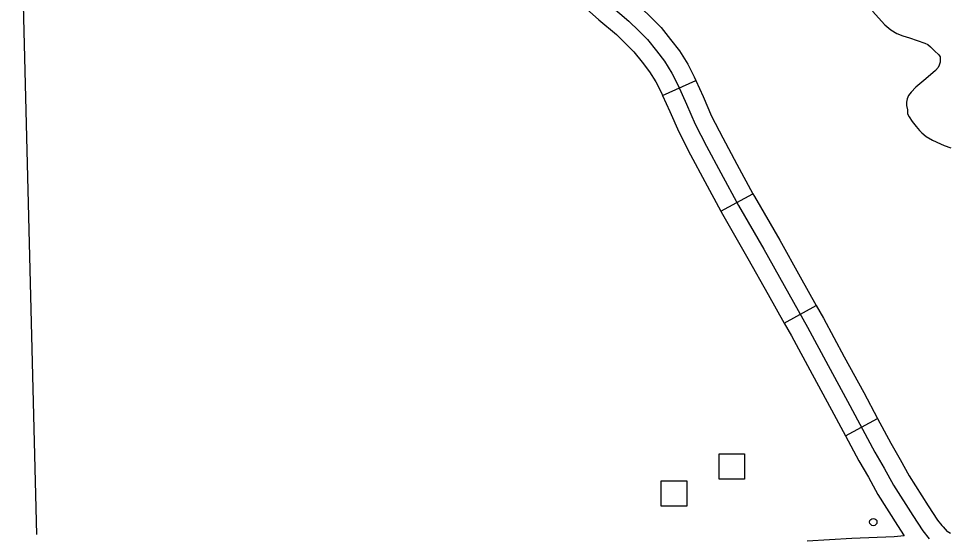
# Model space of a CAD drawing. Extents: x 1084508 to 1142749, y 1057638 to 1093403.
# Drawn here: x 1132689 to 1133890, y 1072922 to 1073592 of the extents above; entities that cross this region are included whole.
import ezdxf

# ---------------------------------------------------------------- set-up
doc = ezdxf.new("R2010")
doc.units = 0
for name, color, linetype in [('Level 32', 7, 'Continuous'), ('Level 35', 7, 'Continuous'), ('Level 5', 7, 'Continuous'), ('Level 56', 7, 'Continuous')]:
    doc.layers.add(name, color=color, linetype=linetype)

msp = doc.modelspace()

# ---------------------------------------------------------------- linework, layer by layer
at = {"layer": 'Level 32'}
for p, q in [((1133519.1, 1073493.2), (1133562.1, 1073512.5)), ((1133594.3, 1073343.8), (1133635.8, 1073366)), ((1133676.2, 1073199.1), (1133717.3, 1073222.2)), ((1133755.1, 1073053.9), (1133796.6, 1073076.2))]:
    msp.add_line(p, q, dxfattribs=at)
for points in [[(1133448.2, 1073643.7), (1133452.4, 1073640), (1133467.7, 1073626.3), (1133491.2, 1073606.5), (1133505.1, 1073593.2), (1133517.3, 1073580.7), (1133529.6, 1073565.3), (1133541.2, 1073550.7), (1133551.6, 1073533.5), (1133560.1, 1073516.9), (1133562.1, 1073512.5)], [(1133416.7, 1073608.7), (1133420.9, 1073604.9), (1133436.8, 1073590.7), (1133459.7, 1073571.5), (1133472, 1073559.7), (1133482, 1073549.5), (1133492.7, 1073536), (1133502.4, 1073523.7), (1133510.5, 1073510.5), (1133517.6, 1073496.5), (1133519.1, 1073493.2)], [(1133452.3, 1073608.5), (1133475.5, 1073589), (1133488.5, 1073576.4), (1133499.7, 1073565.1), (1133511.2, 1073550.6), (1133521.8, 1073537.2), (1133531, 1073522), (1133538.9, 1073506.7), (1133550, 1073481.9), (1133561.2, 1073456.1), (1133576, 1073427.6), (1133594.4, 1073393.4), (1133617.1, 1073351.2), (1133649.8, 1073294.6), (1133675.9, 1073247.7), (1133706, 1073194.1), (1133732.7, 1073144.8), (1133757.9, 1073098.4), (1133793.1, 1073032.9), (1133805.1, 1073012), (1133817.1, 1072990.3), (1133842.1, 1072951), (1133854.8, 1072931.1), (1133863.1, 1072921.1)], [(1133562.1, 1073512.5), (1133571.5, 1073491.5), (1133582.5, 1073466.2), (1133596.8, 1073438.5), (1133615.1, 1073404.6), (1133635.8, 1073366)], [(1133519.1, 1073493.2), (1133528.5, 1073472.4), (1133540, 1073446), (1133555.1, 1073416.6), (1133573.7, 1073382.2), (1133594.3, 1073343.8)], [(1133635.8, 1073366), (1133637.6, 1073362.7), (1133670.3, 1073306.2), (1133696.5, 1073259.2), (1133717.3, 1073222.2)], [(1133594.3, 1073343.8), (1133596.5, 1073339.7), (1133629.3, 1073282.9), (1133655.4, 1073236.2), (1133676.2, 1073199.1)], [(1133717.3, 1073222.2), (1133726.7, 1073205.5), (1133753.4, 1073156), (1133778.7, 1073109.6), (1133796.6, 1073076.2)], [(1133676.2, 1073199.1), (1133685.4, 1073182.8), (1133712, 1073133.6), (1133737.2, 1073087.3), (1133755.1, 1073053.9)], [(1133796.6, 1073076.2), (1133813.7, 1073044.3), (1133825.7, 1073023.5), (1133837.4, 1073002.3), (1133861.9, 1072963.6), (1133873.8, 1072945), (1133879.4, 1072938.3)], [(1133755.1, 1073053.9), (1133772.5, 1073021.5), (1133784.6, 1073000.4), (1133796.8, 1072978.3), (1133822.2, 1072938.3), (1133830.7, 1072925)], [(1133879.4, 1072938.3), (1133881, 1072936.4), (1133886.2, 1072930.5)], [(1133890.4, 1072927.7), (1133886.2, 1072930.5)], [(1133830.7, 1072925), (1133818, 1072923.6), (1133763.2, 1072921.4), (1133705.6, 1072918.1)]]:
    msp.add_lwpolyline(points, dxfattribs=at)
at = {"layer": 'Level 35'}
msp.add_lwpolyline([(1133789.9, 1073601.7), (1133805.8, 1073584), (1133813.4, 1073577.7), (1133821.3, 1073573), (1133828.9, 1073570.2), (1133837.6, 1073567.5), (1133857.4, 1073560.7), (1133861.2, 1073558.7), (1133864.6, 1073555.8), (1133870.1, 1073550.5), (1133875.6, 1073545.6), (1133877.1, 1073542.8), (1133877.1, 1073540.5), (1133877.1, 1073538.6), (1133877.1, 1073536), (1133876, 1073532.2), (1133874.5, 1073529), (1133871.4, 1073525.2), (1133858.6, 1073514.6), (1133845.9, 1073503.7), (1133839.7, 1073497.1), (1133836.6, 1073493.1), (1133834.7, 1073488.7), (1133834, 1073484.6), (1133834, 1073480.2), (1133834.9, 1073474.4), (1133835.3, 1073469.5), (1133837.2, 1073465.5), (1133841, 1073459.5), (1133846.1, 1073453.2), (1133850.6, 1073447.7), (1133853.8, 1073444.7), (1133859.3, 1073440.2), (1133867.5, 1073435.5), (1133877.5, 1073430.7), (1133882.4, 1073428.3), (1133891.1, 1073425.6)], dxfattribs=at)
at = {"layer": 'Level 5'}
msp.add_lwpolyline([(1132688.6, 1073773.1), (1132692.8, 1073678.8), (1132711.5, 1072926.4)], dxfattribs=at)
at = {"layer": 'Level 56'}
for points in [[(1133592, 1072997.9), (1133592, 1073030.5), (1133624.7, 1073030.5), (1133624.7, 1072997.9)], [(1133517.5, 1072963.2), (1133517.5, 1072995.9), (1133550.3, 1072995.9), (1133550.3, 1072963.2)]]:
    msp.add_lwpolyline(points, close=True, dxfattribs=at)
msp.add_circle((1133791, 1072942.6), 4.71, dxfattribs=at)

doc.saveas('drawing.dxf')
